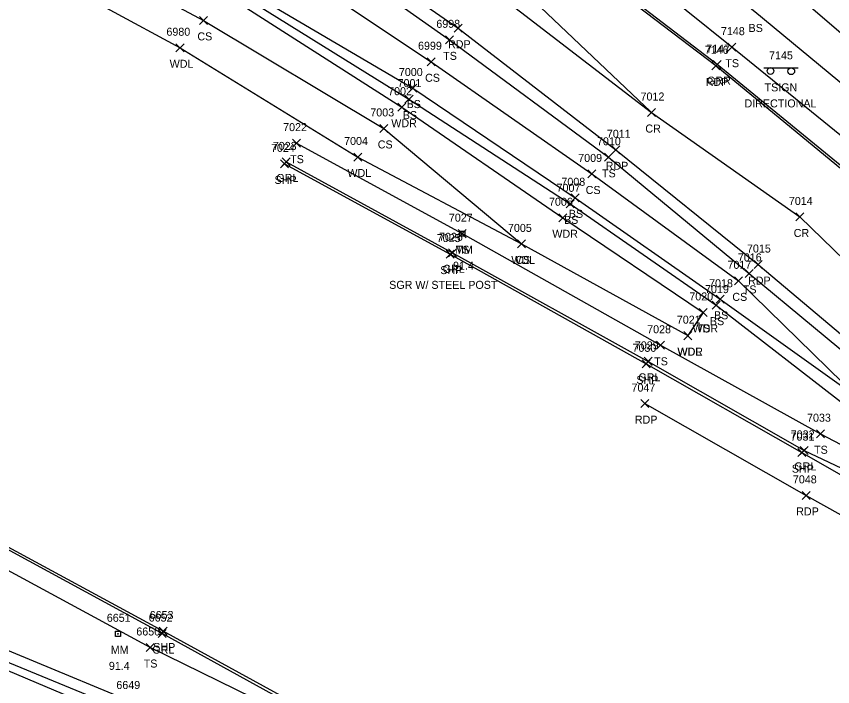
# Model space of a CAD drawing. Extents: x 1462089 to 1464015, y 730534 to 736144.
# Drawn here: x 1463043.1 to 1463247, y 731495.7 to 731663.1 of the extents above; entities that cross this region are included whole.
import ezdxf

# ---------------------------------------------------------------- set-up
doc = ezdxf.new("R2010")
doc.units = 0
for name, color, linetype in [('L_A', 7, 'Continuous'), ('L_I', 7, 'Continuous'), ('L_TIC', 7, 'Continuous'), ('LAWA', 7, 'Continuous'), ('LELB', 7, 'Continuous'), ('P_A', 7, 'Continuous'), ('P_I', 7, 'Continuous'), ('P_TIC', 7, 'Continuous'), ('PET', 7, 'Continuous'), ('PRC', 7, 'Continuous'), ('PSP', 7, 'Continuous'), ('R_A', 7, 'Continuous'), ('R_C', 7, 'Continuous'), ('R_I', 7, 'Continuous'), ('R_TIC', 7, 'Continuous'), ('RGR', 7, 'Continuous'), ('S_A', 7, 'Continuous'), ('S_C', 7, 'Continuous'), ('S_I', 7, 'Continuous'), ('SRM', 7, 'Continuous'), ('SSGN', 7, 'Continuous')]:
    doc.layers.add(name, color=color, linetype=linetype)

msp = doc.modelspace()

# ---------------------------------------------------------------- linework, layer by layer
at = {"layer": 'L_TIC'}
for points in [[(1463088.84, 731661.1), (1463090.84, 731663.1)], [(1463090.84, 731661.1), (1463088.84, 731663.1)], [(1463150.27, 731656.24), (1463152.27, 731658.24)], [(1463152.27, 731656.24), (1463150.27, 731658.24)], [(1463082.94, 731654.26), (1463084.94, 731656.26)], [(1463084.94, 731654.26), (1463082.94, 731656.26)], [(1463220.75, 731654.41), (1463222.75, 731656.41)], [(1463222.75, 731654.41), (1463220.75, 731656.41)], [(1463145.71, 731650.77), (1463147.71, 731652.77)], [(1463147.71, 731650.77), (1463145.71, 731652.77)], [(1463141.11, 731644.2), (1463143.11, 731646.2)], [(1463143.11, 731644.2), (1463141.11, 731646.2)], [(1463140.14, 731641.44), (1463142.14, 731643.44)], [(1463142.14, 731641.44), (1463140.14, 731643.44)], [(1463138.35, 731639.42), (1463140.35, 731641.42)], [(1463140.35, 731639.42), (1463138.35, 731641.42)], [(1463133.89, 731634.12), (1463135.89, 731636.12)], [(1463135.89, 731634.12), (1463133.89, 731636.12)], [(1463112.04, 731630.44), (1463114.04, 731632.44)], [(1463114.04, 731630.44), (1463112.04, 731632.44)], [(1463127.34, 731626.98), (1463129.34, 731628.98)], [(1463129.34, 731626.98), (1463127.34, 731628.98)], [(1463189.95, 731626.91), (1463191.95, 731628.91)], [(1463191.95, 731626.91), (1463189.95, 731628.91)], [(1463185.83, 731622.75), (1463187.83, 731624.75)], [(1463187.83, 731622.75), (1463185.83, 731624.75)], [(1463180.42, 731615.29), (1463182.42, 731617.29)], [(1463182.42, 731615.29), (1463180.42, 731617.29)], [(1463181.62, 731616.8), (1463183.62, 731618.8)], [(1463183.62, 731616.8), (1463181.62, 731618.8)], [(1463178.58, 731611.81), (1463180.58, 731613.81)], [(1463180.58, 731611.81), (1463178.58, 731613.81)], [(1463153.43, 731607.84), (1463155.43, 731609.84)], [(1463155.43, 731607.84), (1463153.43, 731609.84)], [(1463168.28, 731605.28), (1463170.28, 731607.28)], [(1463170.28, 731605.28), (1463168.28, 731607.28)], [(1463168.28, 731605.28), (1463170.28, 731607.28)], [(1463170.28, 731605.28), (1463168.28, 731607.28)], [(1463225.11, 731597.92), (1463227.11, 731599.92)], [(1463227.11, 731597.92), (1463225.11, 731599.92)], [(1463222.47, 731596.06), (1463224.47, 731598.06)], [(1463224.47, 731596.06), (1463222.47, 731598.06)], [(1463217.88, 731591.46), (1463219.88, 731593.46)], [(1463219.88, 731591.46), (1463217.88, 731593.46)], [(1463216.86, 731589.99), (1463218.86, 731591.99)], [(1463218.86, 731589.99), (1463216.86, 731591.99)], [(1463213.59, 731588.17), (1463215.59, 731590.17)], [(1463215.59, 731588.17), (1463213.59, 731590.17)], [(1463213.59, 731588.17), (1463215.59, 731590.17)], [(1463215.59, 731588.17), (1463213.59, 731590.17)], [(1463209.81, 731582.37), (1463211.81, 731584.37)], [(1463211.81, 731582.37), (1463209.81, 731584.37)], [(1463209.81, 731582.37), (1463211.81, 731584.37)], [(1463211.81, 731582.37), (1463209.81, 731584.37)], [(1463202.97, 731579.97), (1463204.97, 731581.97)], [(1463204.97, 731579.97), (1463202.97, 731581.97)], [(1463242.91, 731557.88), (1463244.91, 731559.88)], [(1463244.91, 731557.88), (1463242.91, 731559.88)], [(1463075.47, 731504.5), (1463077.47, 731506.5)], [(1463077.47, 731504.5), (1463075.47, 731506.5)]]:
    msp.add_lwpolyline(points, dxfattribs=at)
at = {"layer": 'LAWA'}
for points in [[(1462805.27, 731805.98), (1462804.13, 731815.27), (1462806.81, 731820.97), (1462826.92, 731816.96), (1462858.02, 731808.59), (1462872.66, 731802.02), (1462925.12, 731767.43), (1462966.42, 731742.35), (1463009.98, 731718.33), (1463055.99, 731690.17), (1463094.63, 731669.03), (1463139.35, 731640.42), (1463179.58, 731612.81), (1463214.59, 731589.17), (1463210.81, 731583.37)], [(1462805.27, 731805.98), (1462826.77, 731796.28), (1462854.2, 731779.64), (1462865.26, 731770.45), (1462893.37, 731754.01), (1462954.28, 731722.85), (1462999.26, 731699.62), (1463048.87, 731674.29), (1463083.94, 731655.26), (1463128.34, 731627.98), (1463169.28, 731606.28), (1463210.81, 731583.37)]]:
    msp.add_lwpolyline(points, dxfattribs=at)
at = {"layer": 'LELB'}
for points in [[(1463396.19, 731504.77), (1463360.34, 731535.74), (1463328.03, 731565.3), (1463291.69, 731597.04), (1463258.92, 731625.26), (1463221.75, 731655.41), (1463187.57, 731682.98), (1463146.65, 731711.82), (1463130.14, 731724.52), (1463092.05, 731747.1), (1463047.66, 731778.36), (1463006.24, 731804.25), (1462968.52, 731826.75), (1462925.13, 731851.11), (1462885.91, 731872.23), (1462850.91, 731891.69), (1462831.67, 731903.17), (1462825.51, 731911.03), (1462819.08, 731923.84), (1462816.37, 731942.01), (1462818.75, 731962.46)], [(1463373.81, 731553.63), (1463343.37, 731582.57), (1463304.41, 731614.6), (1463270.57, 731640.43), (1463232.2, 731673.38), (1463201.53, 731701.7), (1463185.73, 731720.67), (1463167.75, 731737.49), (1463147.83, 731747.9), (1463101.85, 731769.67), (1463060.3, 731796.74), (1463017.63, 731820.07), (1462977.2, 731841.84), (1462934.46, 731867.37), (1462912.27, 731880.33), (1462894.26, 731886.44), (1462857.44, 731901.64), (1462850.01, 731909.42), (1462852.15, 731911.99), (1462840.09, 731955.97)], [(1463403.82, 731510.15), (1463367.25, 731544.91), (1463335.04, 731573.15), (1463297.08, 731605.35), (1463264.62, 731633.53), (1463227.52, 731664.21), (1463193.34, 731691.35), (1463154.36, 731722.08), (1463139.07, 731736.07), (1463095.32, 731761.2), (1463053.81, 731787.02), (1463011.52, 731812.49), (1462973.27, 731835.25), (1462929.71, 731859.46), (1462890.35, 731878.34), (1462857.44, 731901.64), (1462838.4, 731907.65), (1462823.13, 731925.94), (1462820.91, 731943.54)], [(1462777.53, 731847.55), (1462783.89, 731848.95), (1462792.62, 731844.94), (1462809.44, 731847.48), (1462830.55, 731844.98), (1462862.91, 731828.5), (1462899.75, 731809.11), (1462937.21, 731789.83), (1462980.95, 731765.06), (1463023.27, 731740.8), (1463067.33, 731714.31), (1463106.9, 731688.57), (1463151.27, 731657.24), (1463190.95, 731627.91), (1463226.11, 731598.92), (1463258.26, 731572.27), (1463288.25, 731546.84), (1463319.07, 731520.52), (1463336.3, 731505.87), (1463346.87, 731495.96)], [(1462803.87, 731628.84), (1462784.1, 731642.83), (1462766.67, 731650.07), (1462748.45, 731662.28), (1462746.61, 731676.37), (1462748.11, 731694.11), (1462759.39, 731726.93), (1462765.65, 731724.27), (1462767.81, 731749.29), (1462774.23, 731765.28), (1462783.38, 731800.54), (1462790.48, 731807.7), (1462804.13, 731815.27), (1462824.43, 731810.38), (1462856.44, 731792.64), (1462876.05, 731785.44), (1462890.24, 731770.44), (1462961.53, 731734.14), (1463007.31, 731710.83), (1463051.9, 731682.41), (1463089.84, 731662.1), (1463134.89, 731635.12), (1463169.28, 731606.28)], [(1462930.37, 731778.13), (1462977.57, 731759.71), (1463020.27, 731736.1), (1463065.89, 731709.62), (1463103.32, 731680.71), (1463146.71, 731651.77), (1463186.83, 731623.75), (1463223.47, 731597.06), (1463253.25, 731567.97)], [(1463097.82, 731669.38), (1463098.59, 731670.8), (1463142.11, 731645.2), (1463182.62, 731617.8), (1463218.88, 731592.46), (1463253.25, 731567.97), (1463286.29, 731544.79), (1463316.98, 731518.54), (1463336.3, 731505.87)], [(1463097.82, 731669.38), (1463141.14, 731642.44), (1463181.42, 731616.29), (1463217.86, 731590.99), (1463250.74, 731565.52), (1463284.53, 731542.75), (1463316.98, 731518.54)], [(1463119.6, 731469.74), (1463069.73, 731487.53), (1463021.46, 731507.93), (1462974.33, 731526.26), (1462926.32, 731543.54), (1462879.11, 731562.33), (1462827.61, 731581.45), (1462784.13, 731598.58), (1462763.62, 731605.93), (1462736.08, 731619.36), (1462729.89, 731630.52), (1462727.38, 731651.69), (1462726.82, 731663.37)], [(1463216.41, 731432.84), (1463196.86, 731441.6), (1463172.22, 731454.72), (1463127.76, 731480.4), (1463076.47, 731505.5), (1463033.85, 731528.54), (1462991.5, 731551.77), (1462947.03, 731577.76), (1462910.91, 731597.52), (1462873.41, 731619.83), (1462834.53, 731642.96)], [(1463113.04, 731631.44), (1463154.43, 731608.84), (1463203.97, 731580.97), (1463243.91, 731558.88), (1463281.97, 731538.85), (1463293.64, 731527.47), (1463315.04, 731515.66), (1463346.87, 731495.96)], [(1463198.61, 731435.81), (1463172.21, 731447.97), (1463121.62, 731472.24), (1463071.4, 731492.14), (1463023.17, 731512.08), (1462976.42, 731531.07), (1462930.04, 731550.24), (1462881.79, 731570.18)], [(1463172.21, 731447.97), (1463119.6, 731469.74), (1463070.36, 731489.69), (1463021.92, 731509.58), (1462975.42, 731528.81), (1462928.9, 731548.31), (1462881.06, 731568.69)]]:
    msp.add_lwpolyline(points, dxfattribs=at)
at = {"layer": 'P_TIC'}
for points in [[(1463152.39, 731659.15), (1463154.39, 731661.15)], [(1463154.39, 731659.15), (1463152.39, 731661.15)], [(1463216.77, 731649.75), (1463218.77, 731651.75)], [(1463218.77, 731649.75), (1463216.77, 731651.75)], [(1463200.75, 731638.09), (1463202.75, 731640.09)], [(1463202.75, 731638.09), (1463200.75, 731640.09)], [(1463200.75, 731638.09), (1463202.75, 731640.09)], [(1463202.75, 731638.09), (1463200.75, 731640.09)], [(1463191.77, 731628.79), (1463193.77, 731630.79)], [(1463193.77, 731628.79), (1463191.77, 731630.79)], [(1463109.01, 731625.27), (1463111.01, 731627.27)], [(1463111.01, 731625.27), (1463109.01, 731627.27)], [(1463237.79, 731612.01), (1463239.79, 731614.01)], [(1463239.79, 731612.01), (1463237.79, 731614.01)], [(1463150.41, 731602.74), (1463152.41, 731604.74)], [(1463152.41, 731602.74), (1463150.41, 731604.74)], [(1463227.33, 731600.13), (1463229.33, 731602.13)], [(1463229.33, 731600.13), (1463227.33, 731602.13)], [(1463199.4, 731575.34), (1463201.4, 731577.34)], [(1463201.4, 731575.34), (1463199.4, 731577.34)], [(1463199.06, 731565.4), (1463201.06, 731567.4)], [(1463201.06, 731565.4), (1463199.06, 731567.4)], [(1463238.23, 731553.16), (1463240.23, 731555.16)], [(1463240.23, 731553.16), (1463238.23, 731555.16)], [(1463239.37, 731542.49), (1463241.37, 731544.49)], [(1463241.37, 731542.49), (1463239.37, 731544.49)], [(1463078.72, 731508.62), (1463080.72, 731510.62)], [(1463080.72, 731508.62), (1463078.72, 731510.62)]]:
    msp.add_lwpolyline(points, dxfattribs=at)
at = {"layer": 'PET'}
for points in [[(1463389.62, 731499.8), (1463355.98, 731531.48), (1463323.52, 731560.41), (1463287.39, 731592.28), (1463255.05, 731620.02), (1463217.77, 731650.75), (1463182.81, 731677.37), (1463137.61, 731710.2), (1463090.93, 731745.84), (1463046.39, 731776.88), (1463005.34, 731802.7), (1462967.5, 731825.32), (1462923.96, 731849.16), (1462884.37, 731870.5), (1462849.68, 731889.88), (1462831.69, 731899.19), (1462821.05, 731910.46), (1462814.21, 731922.04), (1462810.93, 731940.61), (1462812.28, 731956.21)], [(1462775.19, 731843.86), (1462777.4, 731847.66), (1462781.86, 731851.06), (1462788.96, 731853.29), (1462794.51, 731854.26), (1462810.81, 731854.24), (1462815.69, 731853.74), (1462829.55, 731849.82), (1462832.79, 731848.28), (1462863.62, 731831.39), (1462901.85, 731811.67), (1462938.51, 731791.61), (1462982.81, 731767.89), (1463024.93, 731743.66), (1463069.48, 731717.57), (1463108.69, 731691.16), (1463153.39, 731660.15), (1463192.77, 731629.79), (1463228.33, 731601.13), (1463260.53, 731574.12), (1463290.34, 731548.67), (1463321.34, 731523.11), (1463366.92, 731479.81), (1463412.76, 731449.11)], [(1463200.06, 731566.4), (1463240.37, 731543.49), (1463275.74, 731523.76), (1463306.92, 731504.68), (1463361.74, 731472.47), (1463406.77, 731442.35), (1463452.34, 731412), (1463490.8, 731384.91)]]:
    msp.add_lwpolyline(points, dxfattribs=at)
at = {"layer": 'PRC'}
for points in [[(1462795.46, 731899.55), (1462825.15, 731884.54), (1462883.82, 731852.44), (1462913.61, 731836.23), (1462952.83, 731814.71), (1462994.89, 731790.95), (1463039.89, 731763.58), (1463081.79, 731736.85), (1463120.54, 731704.7), (1463164.23, 731674.74), (1463201.75, 731639.09)], [(1462791.27, 731887.75), (1462819.39, 731873.93), (1462854.68, 731854.41), (1462880.66, 731840.46), (1462908.57, 731825.48), (1462946.64, 731804.28), (1462990.45, 731780.81), (1463032.79, 731754.75), (1463076.36, 731728.27), (1463116.74, 731700.08), (1463161.09, 731670.38), (1463201.75, 731639.09), (1463238.79, 731613.01), (1463269.68, 731583.06), (1463300.11, 731558.44), (1463333.31, 731532.16), (1463365.65, 731504.98), (1463377.29, 731488.88), (1463412.76, 731449.11)]]:
    msp.add_lwpolyline(points, dxfattribs=at)
at = {"layer": 'PSP'}
for points in [[(1463226.84, 731425.24), (1463216.41, 731432.84), (1463198.12, 731443.83), (1463173.9, 731457.95), (1463079.72, 731509.62), (1463036.91, 731532.72), (1462993.54, 731556.69), (1462949.22, 731581.05), (1462913.43, 731601.23), (1462875.48, 731623.24), (1462836.34, 731646.88)], [(1463110.01, 731626.27), (1463151.41, 731603.74), (1463200.4, 731576.34), (1463239.23, 731554.16), (1463312.55, 731512.28), (1463366.92, 731479.81)]]:
    msp.add_lwpolyline(points, dxfattribs=at)
at = {"layer": 'R_TIC'}
for points in [[(1463217.09, 731650.05), (1463219.09, 731652.05)], [(1463219.09, 731650.05), (1463217.09, 731652.05)], [(1463109.46, 731625.75), (1463111.46, 731627.75)], [(1463111.46, 731625.75), (1463109.46, 731627.75)], [(1463151.02, 731603.06), (1463153.02, 731605.06)], [(1463153.02, 731603.06), (1463151.02, 731605.06)], [(1463199.89, 731575.96), (1463201.89, 731577.96)], [(1463201.89, 731575.96), (1463199.89, 731577.96)], [(1463238.83, 731553.72), (1463240.83, 731555.72)], [(1463240.83, 731553.72), (1463238.83, 731555.72)], [(1463078.48, 731507.97), (1463080.48, 731509.97)], [(1463080.48, 731507.97), (1463078.48, 731509.97)]]:
    msp.add_lwpolyline(points, dxfattribs=at)
at = {"layer": 'RGR'}
for points in [[(1463537.11, 731370.54), (1463501.6, 731395.26), (1463463.3, 731428.92), (1463430.7, 731459.02), (1463390.03, 731500.19), (1463356.43, 731532.31), (1463323.99, 731561.04), (1463287.93, 731592.55), (1463255.28, 731620.68), (1463218.09, 731651.05), (1463183.26, 731677.83), (1463138.19, 731710.63)], [(1463198.12, 731443.83), (1463173.45, 731457.19), (1463126.58, 731483.02), (1463079.48, 731508.97), (1463036.72, 731532.22), (1462993.15, 731555.95), (1462948.71, 731580.28), (1462913.11, 731600.75), (1462875.39, 731622.55), (1462835.91, 731646.01)], [(1463110.46, 731626.75), (1463152.02, 731604.06), (1463200.89, 731576.96), (1463239.83, 731554.72), (1463279.96, 731535.69)]]:
    msp.add_lwpolyline(points, dxfattribs=at)
at = {"layer": 'SRM'}
for points in [[(1463153.81, 731609.47), (1463155.06, 731609.47), (1463155.06, 731608.22), (1463153.81, 731608.22)], [(1463067.83, 731509.54), (1463069.08, 731509.54), (1463069.08, 731508.29), (1463067.83, 731508.29)]]:
    msp.add_lwpolyline(points, close=True, dxfattribs=at)
for centre in [(1463154.43, 731608.84), (1463068.45, 731508.92)]:
    msp.add_circle(centre, 0.0833, dxfattribs=at)
at = {"layer": 'SSGN'}
for p, q in [((1463229.76, 731650.29), (1463238.35, 731650.29)), ((1463233.78, 731649.39), (1463233.78, 731649.39))]:
    msp.add_line(p, q, dxfattribs=at)
for centre in [(1463231.42, 731649.46), (1463236.63, 731649.39)]:
    msp.add_circle(centre, 0.833, dxfattribs=at)

# ---------------------------------------------------------------- texts
at = {"layer": 'L_A'}
for s, p in [('BS', (1463225.96, 731659.21)), ('CS', (1463088.28, 731657.1)), ('TS', (1463149.68, 731652.24)), ('WDL', (1463081.36, 731650.26)), ('TS', (1463220.16, 731650.41)), ('CS', (1463145.16, 731646.77)), ('BS', (1463140.55, 731640.2)), ('BS', (1463139.58, 731637.44)), ('WDR', (1463136.71, 731635.42)), ('CS', (1463133.34, 731630.12)), ('TS', (1463111.45, 731626.44)), ('WDL', (1463125.76, 731622.98)), ('TS', (1463189.36, 731622.91)), ('CS', (1463185.27, 731618.75)), ('BS', (1463179.86, 731611.29)), ('BS', (1463181.06, 731612.8)), ('WDR', (1463176.94, 731607.81)), ('TS', (1463152.84, 731603.84)), ('WDL', (1463166.69, 731601.28)), ('CS', (1463167.72, 731601.28)), ('TS', (1463224.52, 731593.92)), ('CS', (1463221.91, 731592.06)), ('BS', (1463217.32, 731587.46)), ('BS', (1463216.3, 731585.99)), ('WDR', (1463211.95, 731584.17)), ('TS', (1463213, 731584.17)), ('WDR', (1463208.17, 731578.37)), ('WDL', (1463208.23, 731578.37)), ('TS', (1463202.38, 731575.97)), ('TS', (1463242.32, 731553.88)), ('TS', (1463074.88, 731500.5))]:
    msp.add_text(s, height=2, dxfattribs=at).set_placement(p)
at = {"layer": 'L_I'}
for s, p in [('6998', (1463147.96, 731660.24)), ('6980', (1463080.55, 731658.26)), ('7148', (1463219.06, 731658.41)), ('6999', (1463143.4, 731654.77)), ('7000', (1463138.61, 731648.2)), ('7001', (1463138.29, 731645.44)), ('7002', (1463135.93, 731643.42)), ('7003', (1463131.48, 731638.12)), ('7022', (1463109.7, 731634.44)), ('7004', (1463124.93, 731630.98)), ('7010', (1463188.09, 731630.91)), ('7009', (1463183.41, 731626.75)), ('7007', (1463178, 731619.29)), ('7008', (1463179.21, 731620.8)), ('7006', (1463176.11, 731615.81)), ('7027', (1463151.1, 731611.84)), ('7005', (1463165.86, 731609.28)), ('7005', (1463165.86, 731609.28)), ('7016', (1463223.28, 731601.92)), ('7017', (1463220.7, 731600.06)), ('7018', (1463216.1, 731595.46)), ('7019', (1463215.08, 731593.99)), ('7020', (1463211.16, 731592.17)), ('7020', (1463211.16, 731592.17)), ('7021', (1463208.04, 731586.37)), ('7021', (1463208.04, 731586.37)), ('7028', (1463200.63, 731583.97)), ('7033', (1463240.57, 731561.88)), ('6650', (1463073.03, 731508.5)), ('6649', (1463068.04, 731495.14))]:
    msp.add_text(s, height=2, dxfattribs=at).set_placement(p)
at = {"layer": 'P_A'}
for s, p in [('RDP', (1463150.88, 731655.15)), ('RDP', (1463215.25, 731645.75)), ('CR', (1463200.18, 731634.09)), ('CR', (1463200.18, 731634.09)), ('RDP', (1463190.26, 731624.79)), ('SHP', (1463107.55, 731621.27)), ('CR', (1463237.23, 731608.01)), ('SHP', (1463148.95, 731598.74)), ('RDP', (1463225.82, 731596.13)), ('SHP', (1463197.94, 731571.34)), ('RDP', (1463197.55, 731561.4)), ('SHP', (1463236.76, 731549.16)), ('RDP', (1463237.86, 731538.49)), ('SHP', (1463077.26, 731504.62))]:
    msp.add_text(s, height=2, dxfattribs=at).set_placement(p)
at = {"layer": 'P_I'}
for s, p in [('7146', (1463215.02, 731653.75)), ('7012', (1463198.98, 731642.09)), ('7012', (1463198.98, 731642.09)), ('7011', (1463190.56, 731632.79)), ('7024', (1463106.67, 731629.27)), ('7014', (1463236.02, 731616.01)), ('7025', (1463148.07, 731606.74)), ('7015', (1463225.56, 731604.13)), ('7030', (1463196.97, 731579.34)), ('7047', (1463196.72, 731569.4)), ('7031', (1463236.45, 731557.16)), ('7048', (1463237.03, 731546.49)), ('6653', (1463076.37, 731512.62))]:
    msp.add_text(s, height=2, dxfattribs=at).set_placement(p)
at = {"layer": 'R_A'}
for s, p in [('GRR', (1463215.58, 731646.05)), ('GRL', (1463108, 731621.75)), ('GRL', (1463149.57, 731599.06)), ('GRL', (1463198.44, 731571.96)), ('GRL', (1463237.38, 731549.72)), ('GRL', (1463077.02, 731503.97))]:
    msp.add_text(s, height=2, dxfattribs=at).set_placement(p)
at = {"layer": 'R_C'}
msp.add_text('SGR W/ STEEL POST', height=2, dxfattribs=at).set_placement((1463136.19, 731595.06))
at = {"layer": 'R_I'}
for s, p in [('7147', (1463215.4, 731654.05)), ('7023', (1463107.12, 731629.75)), ('7026', (1463148.63, 731607.06)), ('7029', (1463197.55, 731579.96)), ('7032', (1463236.49, 731557.72)), ('6652', (1463076.12, 731511.97))]:
    msp.add_text(s, height=2, dxfattribs=at).set_placement(p)
at = {"layer": 'S_A'}
for s, p in [('TSIGN', (1463229.95, 731644.37)), ('MM', (1463152.62, 731603.84)), ('MM', (1463066.64, 731503.92))]:
    msp.add_text(s, height=2, dxfattribs=at).set_placement(p)
at = {"layer": 'S_C'}
for s, p in [('DIRECTIONAL', (1463224.94, 731640.37)), ('91.4', (1463152.15, 731599.84)), ('91.4', (1463066.17, 731499.92))]:
    msp.add_text(s, height=2, dxfattribs=at).set_placement(p)
at = {"layer": 'S_I'}
for s, p in [('7145', (1463231.08, 731652.37)), ('7027', (1463151.1, 731611.84)), ('6651', (1463065.66, 731511.92))]:
    msp.add_text(s, height=2, dxfattribs=at).set_placement(p)

doc.saveas('drawing.dxf')
